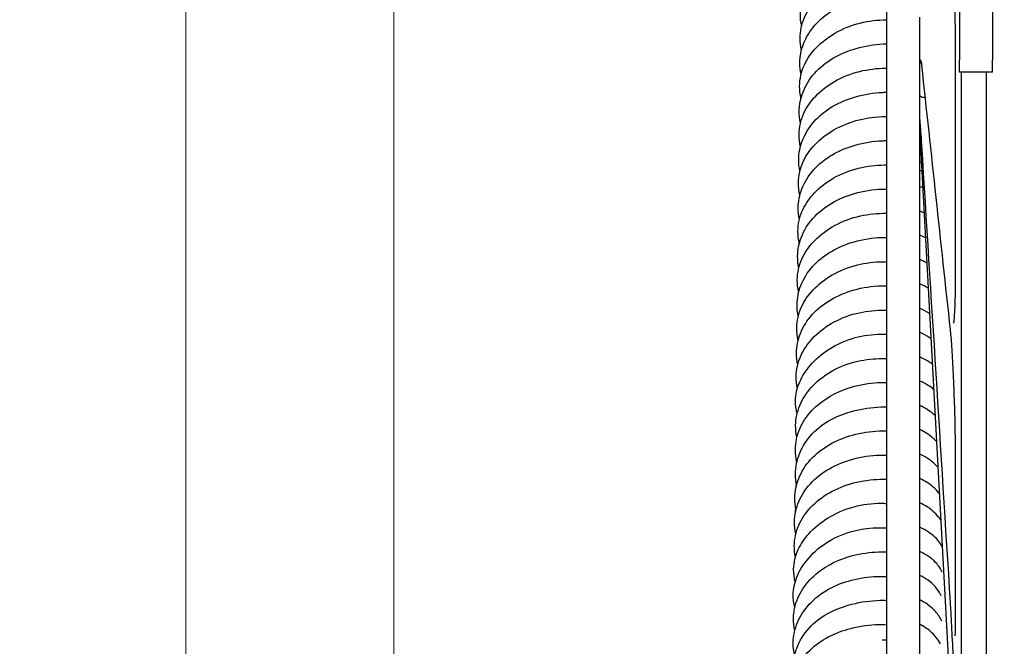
# Model space of a CAD drawing. Header units: millimetres. Extents: x 49320 to 60117, y -4209 to 20568.
# Tile 305 of 479: x 52397.58 to 52409.42, y 9885.53 to 9893.06. Entities that reach past the tile are written whole.
import ezdxf

# ---------------------------------------------------------------- set-up
doc = ezdxf.new("R2010")
doc.units = ezdxf.units.MM
doc.layers.add('_AA PROJ.warstwy', color=7, linetype='Continuous', lineweight=18, true_color=0x0000f0)
doc.layers.add('_mt_wymiary konstr', color=3, linetype='Continuous')
doc.layers.add('ARCATA', color=4, linetype='Continuous')
doc.styles.add('100', font='romans.shx', dxfattribs={"width": 0.65, "height": 18})
doc.dimstyles.new('k100', dxfattribs={"dimtxt": 18, "dimasz": 7, "dimexe": 10, "dimexo": 20, "dimgap": 4, "dimtad": 1, "dimdec": 1, "dimrnd": 0.5, "dimzin": 9, "dimdsep": 46, "dimtxsty": 'Standard', "dimcen": 12.534, "dimclrd": 256, "dimclre": 256, "dimclrt": 7, "dimadec": 0, "dimazin": 0, "dimtfac": 1, "dimtdec": 1, "dimtmove": 2, "dimatfit": 3, "dimfxl": 30, "dimfxlon": 1, "dimtolj": 1, "dimtzin": 0, "dimarcsym": 0})

# ---------------------------------------------------------------- blocks, each defined once
blk = doc.blocks.new('WINDA 2 DZ')
at = {"layer": '_AA PROJ.warstwy', "color": 5, "true_color": 0x1414ff}
for p, q in [((164, 186), (164, 38)), ((161.5, 182), (161.5, 42))]:
    blk.add_line(p, q, dxfattribs=at)
at = {"layer": 'ARCATA', "color": 5, "true_color": 0x1414ff}
for p, q in [((169.925, 76.933), (169.925, 65.394)), ((169.925, 76.933), (169.925, 65.394)), ((170.8, 76.111), (170.8, 75.19)), ((170.8, 76.111), (170.8, 75.19)), ((171.2, 76.111), (171.2, 75.19)), ((171.2, 76.111), (171.2, 75.19)), ((170.325, 75.197), (170.325, 75.702)), ((170.325, 75.197), (170.325, 75.702)), ((170.325, 75.169), (170.325, 75.197)), ((170.325, 75.169), (170.325, 75.197)), ((170.8, 75.044), (170.8, 75.19)), ((170.8, 75.044), (170.8, 75.19)), ((171.2, 75.044), (171.2, 75.19)), ((171.2, 75.044), (171.2, 75.19)), ((170.325, 65.394), (170.325, 75.169)), ((170.325, 65.394), (170.325, 75.169)), ((170.37, 75.116), (170.37, 75.116)), ((170.37, 75.116), (170.37, 75.116)), ((171.2, 75.044), (170.8, 75.044)), ((171.2, 75.044), (170.8, 75.044)), ((170.825, 65.068), (170.825, 75.044)), ((170.825, 65.068), (170.825, 75.044)), ((171.125, 65.068), (171.125, 75.044)), ((171.125, 65.068), (171.125, 75.044)), ((170.392, 74.738), (170.392, 74.738)), ((170.392, 74.738), (170.392, 74.738)), ((170.325, 74.293), (170.825, 65.068)), ((170.325, 74.293), (170.825, 65.068))]:
    blk.add_line(p, q, dxfattribs=at)
for centre, major_axis, ratio, start_param, end_param in [((170.328, 75.22), (0.0021, 0.0322), 0.065188, 2.358356, 2.61243), ((170.328, 75.22), (0.0021, 0.0322), 0.065188, 2.358356, 2.61243), ((170.328, 74.446), (-0.0027, 0.0259), 0.048294, 0.434366, 0.68844), ((170.328, 74.446), (-0.0027, 0.0259), 0.048294, 0.434366, 0.68844), ((170.855, 72.672), (-0.1, 0), 0.383179, 6.283166, 6.283251), ((170.855, 72.672), (-0.1, 0), 0.383179, 6.283166, 6.283251), ((170.855, 68.472), (-0.1, 0), 0.79368, 6.283058, 6.283117), ((170.855, 68.472), (-0.1, 0), 0.79368, 6.283058, 6.283117)]:
    blk.add_ellipse(centre, major_axis=major_axis, ratio=ratio, start_param=start_param, end_param=end_param, dxfattribs=at)
for points, knots in [([(168.904, 75.596), (168.893, 75.643), (168.888, 75.691), (168.889, 75.817), (168.905, 75.895), (168.966, 76.047), (169.013, 76.123), (169.134, 76.261), (169.211, 76.324), (169.382, 76.424), (169.476, 76.463), (169.677, 76.52), (169.788, 76.538), (169.906, 76.544), (169.916, 76.544), (169.925, 76.544)], [275.338456, 275.338456, 275.338456, 275.338456, 275.515688, 275.515688, 275.80424, 275.80424, 276.111065, 276.111065, 276.433775, 276.433775, 276.742372, 276.742372, 277.07021, 277.07021, 277.098408, 277.098408, 277.098408, 277.098408]), ([(168.902, 75.306), (168.891, 75.354), (168.886, 75.403), (168.887, 75.535), (168.904, 75.619), (168.971, 75.777), (169.022, 75.851), (169.146, 75.981), (169.22, 76.039), (169.392, 76.14), (169.495, 76.183), (169.705, 76.238), (169.814, 76.252), (169.922, 76.253), (169.923, 76.253), (169.925, 76.253)], [269.155303, 269.155303, 269.155303, 269.155303, 269.336114, 269.336114, 269.645237, 269.645237, 269.953435, 269.953435, 270.255848, 270.255848, 270.591878, 270.591878, 270.913182, 270.913182, 270.917768, 270.917768, 270.917768, 270.917768]), ([(170.755, 75.238), (170.755, 75.358), (170.754, 75.482), (170.75, 75.718), (170.748, 75.834), (170.741, 76.021), (170.738, 76.099), (170.734, 76.167)], [0, 0, 0, 0, 0.362526, 0.362526, 0.722246, 0.722246, 1.012854, 1.012854, 1.012854, 1.012854]), ([(170.755, 75.238), (170.755, 75.358), (170.754, 75.482), (170.75, 75.718), (170.748, 75.834), (170.741, 76.021), (170.738, 76.099), (170.734, 76.167)], [0, 0, 0, 0, 0.362526, 0.362526, 0.722246, 0.722246, 1.012854, 1.012854, 1.012854, 1.012854]), ([(168.897, 75.014), (168.886, 75.061), (168.881, 75.109), (168.882, 75.233), (168.898, 75.31), (168.958, 75.462), (169.004, 75.539), (169.125, 75.678), (169.203, 75.742), (169.375, 75.842), (169.468, 75.881), (169.668, 75.939), (169.779, 75.957), (169.9, 75.963), (169.913, 75.963), (169.925, 75.963)], [262.969997, 262.969997, 262.969997, 262.969997, 263.144778, 263.144778, 263.430216, 263.430216, 263.739544, 263.739544, 264.065146, 264.065146, 264.37144, 264.37144, 264.69971, 264.69971, 264.736896, 264.736896, 264.736896, 264.736896]), ([(168.896, 74.727), (168.885, 74.776), (168.879, 74.826), (168.881, 74.962), (168.899, 75.049), (168.971, 75.206), (169.021, 75.276), (169.144, 75.404), (169.22, 75.462), (169.396, 75.564), (169.5, 75.606), (169.71, 75.659), (169.818, 75.671), (169.924, 75.672), (169.924, 75.672), (169.925, 75.672)], [256.788533, 256.788533, 256.788533, 256.788533, 256.973828, 256.973828, 257.294248, 257.294248, 257.590379, 257.590379, 257.898021, 257.898021, 258.236894, 258.236894, 258.554327, 258.554327, 258.555988, 258.555988, 258.555988, 258.555988]), ([(168.89, 74.434), (168.879, 74.48), (168.874, 74.528), (168.876, 74.651), (168.892, 74.729), (168.951, 74.882), (168.998, 74.959), (169.12, 75.098), (169.198, 75.162), (169.369, 75.262), (169.462, 75.3), (169.662, 75.358), (169.773, 75.376), (169.897, 75.382), (169.911, 75.382), (169.925, 75.382)], [250.602234, 250.602234, 250.602234, 250.602234, 250.775841, 250.775841, 251.062018, 251.062018, 251.373639, 251.373639, 251.698063, 251.698063, 252.003285, 252.003285, 252.333449, 252.333449, 252.375255, 252.375255, 252.375255, 252.375255]), ([(170.349, 75.125), (170.348, 75.14), (170.346, 75.153), (170.343, 75.172), (170.342, 75.179), (170.341, 75.183), (170.341, 75.184), (170.341, 75.184)], [0, 0, 0, 0, 0.0913655, 0.0913655, 0.1783779, 0.1783779, 0.208687, 0.208687, 0.208687, 0.208687]), ([(170.349, 75.125), (170.348, 75.14), (170.346, 75.153), (170.343, 75.172), (170.342, 75.179), (170.341, 75.183), (170.341, 75.184), (170.341, 75.184)], [0, 0, 0, 0, 0.0913655, 0.0913655, 0.1783779, 0.1783779, 0.208687, 0.208687, 0.208687, 0.208687]), ([(168.889, 74.145), (168.878, 74.195), (168.872, 74.245), (168.874, 74.381), (168.893, 74.469), (168.964, 74.624), (169.014, 74.694), (169.137, 74.822), (169.213, 74.881), (169.389, 74.983), (169.494, 75.025), (169.703, 75.077), (169.81, 75.09), (169.918, 75.091), (169.922, 75.091), (169.925, 75.091)], [244.420041, 244.420041, 244.420041, 244.420041, 244.606213, 244.606213, 244.926542, 244.926542, 245.220262, 245.220262, 245.530243, 245.530243, 245.869048, 245.869048, 246.184349, 246.184349, 246.1944, 246.1944, 246.1944, 246.1944]), ([(168.883, 73.853), (168.873, 73.899), (168.868, 73.946), (168.869, 74.07), (168.885, 74.148), (168.945, 74.302), (168.992, 74.379), (169.114, 74.518), (169.192, 74.582), (169.363, 74.68), (169.455, 74.719), (169.656, 74.777), (169.768, 74.796), (169.894, 74.801), (169.909, 74.801), (169.925, 74.801)], [238.23426, 238.23426, 238.23426, 238.23426, 238.407294, 238.407294, 238.694101, 238.694101, 239.007323, 239.007323, 239.330313, 239.330313, 239.635161, 239.635161, 239.967176, 239.967176, 240.013721, 240.013721, 240.013721, 240.013721]), ([(170.325, 74.763), (170.326, 74.756), (170.338, 74.749), (170.356, 74.744), (170.366, 74.742), (170.377, 74.74), (170.388, 74.739), (170.389, 74.739), (170.39, 74.739), (170.391, 74.739)], [-1, -1, -1, -1, -0.5, -0.5, -0.5, -0.25, -0.25, -0.25, -0.22693, -0.22693, -0.22693, -0.22693]), ([(170.325, 74.763), (170.325, 74.763), (170.325, 74.763), (170.325, 74.763), (170.325, 74.763), (170.325, 74.762), (170.325, 74.762), (170.325, 74.761)], [0, 0, 0, 0, 0.00001238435, 0.00001238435, 0.00002839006, 0.00002839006, 0.0000543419, 0.0000543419, 0.0000543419, 0.0000543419]), ([(170.325, 74.763), (170.326, 74.756), (170.338, 74.749), (170.356, 74.744), (170.366, 74.742), (170.377, 74.74), (170.388, 74.739), (170.389, 74.739), (170.39, 74.739), (170.391, 74.739)], [-1, -1, -1, -1, -0.5, -0.5, -0.5, -0.25, -0.25, -0.25, -0.22693, -0.22693, -0.22693, -0.22693]), ([(170.325, 74.763), (170.325, 74.763), (170.325, 74.763), (170.325, 74.763), (170.325, 74.763), (170.325, 74.762), (170.325, 74.762), (170.325, 74.761)], [0, 0, 0, 0, 0.00001238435, 0.00001238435, 0.00002839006, 0.00002839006, 0.0000543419, 0.0000543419, 0.0000543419, 0.0000543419]), ([(168.882, 73.564), (168.871, 73.613), (168.866, 73.664), (168.867, 73.8), (168.886, 73.888), (168.957, 74.043), (169.007, 74.112), (169.129, 74.241), (169.206, 74.3), (169.383, 74.402), (169.487, 74.444), (169.696, 74.496), (169.802, 74.509), (169.912, 74.51), (169.919, 74.51), (169.925, 74.51)], [232.05153, 232.05153, 232.05153, 232.05153, 232.238462, 232.238462, 232.558335, 232.558335, 232.850071, 232.850071, 233.162466, 233.162466, 233.501074, 233.501074, 233.814072, 233.814072, 233.8329, 233.8329, 233.8329, 233.8329]), ([(170.349, 74.167), (170.345, 74.226), (170.342, 74.28), (170.335, 74.369), (170.332, 74.405), (170.328, 74.442), (170.327, 74.452), (170.326, 74.458)], [0, 0, 0, 0, 0.2044136, 0.2044136, 0.406352, 0.406352, 0.5066829, 0.5066829, 0.5066829, 0.5066829]), ([(170.349, 74.167), (170.345, 74.226), (170.342, 74.28), (170.335, 74.369), (170.332, 74.405), (170.328, 74.442), (170.327, 74.452), (170.326, 74.458)], [0, 0, 0, 0, 0.2044136, 0.2044136, 0.406352, 0.406352, 0.5066829, 0.5066829, 0.5066829, 0.5066829]), ([(170.325, 74.31), (170.325, 74.31), (170.325, 74.31), (170.325, 74.311), (170.325, 74.311), (170.325, 74.311), (170.325, 74.311), (170.325, 74.311)], [0, 0, 0, 0, 0.00001238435, 0.00001238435, 0.00002839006, 0.00002839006, 0.0000543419, 0.0000543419, 0.0000543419, 0.0000543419]), ([(170.325, 74.31), (170.325, 74.31), (170.325, 74.31), (170.325, 74.311), (170.325, 74.311), (170.325, 74.311), (170.325, 74.311), (170.325, 74.311)], [0, 0, 0, 0, 0.00001238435, 0.00001238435, 0.00002839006, 0.00002839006, 0.0000543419, 0.0000543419, 0.0000543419, 0.0000543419]), ([(168.876, 73.272), (168.866, 73.318), (168.861, 73.365), (168.863, 73.489), (168.878, 73.567), (168.938, 73.721), (168.986, 73.799), (169.108, 73.938), (169.186, 74.001), (169.356, 74.099), (169.449, 74.138), (169.651, 74.196), (169.763, 74.215), (169.891, 74.22), (169.908, 74.22), (169.925, 74.22)], [225.866313, 225.866313, 225.866313, 225.866313, 226.038915, 226.038915, 226.326729, 226.326729, 226.641389, 226.641389, 226.962726, 226.962726, 227.267582, 227.267582, 227.60129, 227.60129, 227.652213, 227.652213, 227.652213, 227.652213]), ([(168.876, 72.983), (168.864, 73.032), (168.859, 73.083), (168.86, 73.219), (168.879, 73.307), (168.951, 73.461), (168.999, 73.53), (169.122, 73.659), (169.199, 73.719), (169.376, 73.821), (169.48, 73.863), (169.689, 73.915), (169.794, 73.927), (169.907, 73.928), (169.916, 73.928), (169.925, 73.928)], [219.683097, 219.683097, 219.683097, 219.683097, 219.870623, 219.870623, 220.189831, 220.189831, 220.479904, 220.479904, 220.794567, 220.794567, 221.132783, 221.132783, 221.443834, 221.443834, 221.471417, 221.471417, 221.471417, 221.471417]), ([(168.87, 72.691), (168.859, 72.737), (168.855, 72.784), (168.856, 72.908), (168.872, 72.986), (168.932, 73.141), (168.98, 73.219), (169.103, 73.358), (169.18, 73.42), (169.35, 73.518), (169.443, 73.557), (169.645, 73.616), (169.758, 73.634), (169.888, 73.639), (169.906, 73.639), (169.925, 73.639)], [213.497877, 213.497877, 213.497877, 213.497877, 213.67042, 213.67042, 213.959019, 213.959019, 214.27508, 214.27508, 214.594948, 214.594948, 214.900085, 214.900085, 215.234964, 215.234964, 215.29075, 215.29075, 215.29075, 215.29075]), ([(168.869, 72.399), (168.857, 72.448), (168.851, 72.499), (168.853, 72.633), (168.871, 72.718), (168.939, 72.871), (168.987, 72.941), (169.109, 73.072), (169.186, 73.133), (169.362, 73.237), (169.465, 73.279), (169.672, 73.332), (169.777, 73.345), (169.895, 73.347), (169.91, 73.347), (169.925, 73.347)], [207.311512, 207.311512, 207.311512, 207.311512, 207.499308, 207.499308, 207.809572, 207.809572, 208.102016, 208.102016, 208.418685, 208.418685, 208.755347, 208.755347, 209.064992, 209.064992, 209.110041, 209.110041, 209.110041, 209.110041]), ([(168.863, 72.11), (168.853, 72.156), (168.848, 72.203), (168.85, 72.327), (168.865, 72.405), (168.926, 72.56), (168.974, 72.638), (169.097, 72.777), (169.174, 72.839), (169.345, 72.939), (169.439, 72.978), (169.642, 73.036), (169.753, 73.053), (169.883, 73.057), (169.904, 73.057), (169.925, 73.057)], [201.130342, 201.130342, 201.130342, 201.130342, 201.30178, 201.30178, 201.591307, 201.591307, 201.907296, 201.907296, 202.22731, 202.22731, 202.537506, 202.537506, 202.866411, 202.866411, 202.929337, 202.929337, 202.929337, 202.929337]), ([(168.862, 71.82), (168.851, 71.87), (168.845, 71.921), (168.846, 72.057), (168.866, 72.144), (168.937, 72.297), (168.985, 72.365), (169.107, 72.495), (169.184, 72.556), (169.362, 72.659), (169.466, 72.701), (169.673, 72.752), (169.778, 72.764), (169.895, 72.766), (169.91, 72.766), (169.925, 72.766)], [194.946824, 194.946824, 194.946824, 194.946824, 195.134585, 195.134585, 195.451897, 195.451897, 195.739483, 195.739483, 196.058136, 196.058136, 196.395027, 196.395027, 196.703315, 196.703315, 196.748339, 196.748339, 196.748339, 196.748339]), ([(170.733, 72.029), (170.733, 72.029), (170.733, 72.029), (170.734, 72.034), (170.735, 72.041), (170.739, 72.07), (170.741, 72.099), (170.747, 72.182), (170.749, 72.245), (170.753, 72.399), (170.754, 72.495), (170.755, 72.622), (170.755, 72.647), (170.755, 72.672)], [0.179941, 0.179941, 0.179941, 0.179941, 0.217428, 0.217428, 0.336064, 0.336064, 0.55737, 0.55737, 0.865165, 0.865165, 1.20977, 1.20977, 1.291901, 1.291901, 1.291901, 1.291901]), ([(170.733, 72.029), (170.733, 72.029), (170.733, 72.029), (170.734, 72.034), (170.735, 72.041), (170.739, 72.07), (170.741, 72.099), (170.747, 72.182), (170.749, 72.245), (170.753, 72.399), (170.754, 72.495), (170.755, 72.622), (170.755, 72.647), (170.755, 72.672)], [0.179941, 0.179941, 0.179941, 0.179941, 0.217428, 0.217428, 0.336064, 0.336064, 0.55737, 0.55737, 0.865165, 0.865165, 1.20977, 1.20977, 1.291901, 1.291901, 1.291901, 1.291901]), ([(168.856, 71.529), (168.846, 71.576), (168.842, 71.623), (168.843, 71.748), (168.859, 71.828), (168.92, 71.984), (168.969, 72.061), (169.092, 72.198), (169.169, 72.258), (169.339, 72.357), (169.434, 72.398), (169.638, 72.456), (169.75, 72.473), (169.882, 72.477), (169.903, 72.477), (169.925, 72.477)], [188.76177, 188.76177, 188.76177, 188.76177, 188.935442, 188.935442, 189.228647, 189.228647, 189.544521, 189.544521, 189.857935, 189.857935, 190.172018, 190.172018, 190.503111, 190.503111, 190.567772, 190.567772, 190.567772, 190.567772]), ([(170.425, 72.447), (170.424, 72.448), (170.423, 72.449), (170.392, 72.468), (170.359, 72.485), (170.325, 72.5)], [193.6786242, 193.6786242, 193.6786242, 193.6786242, 193.6840941, 193.6840941, 193.811752, 193.811752, 193.811752, 193.811752]), ([(168.853, 71.244), (168.842, 71.291), (168.837, 71.339), (168.839, 71.47), (168.857, 71.555), (168.926, 71.707), (168.973, 71.777), (169.095, 71.909), (169.173, 71.971), (169.35, 72.075), (169.453, 72.118), (169.659, 72.169), (169.762, 72.182), (169.884, 72.185), (169.905, 72.185), (169.925, 72.184)], [182.583971, 182.583971, 182.583971, 182.583971, 182.761352, 182.761352, 183.070985, 183.070985, 183.362379, 183.362379, 183.684336, 183.684336, 184.019579, 184.019579, 184.325747, 184.325747, 184.386745, 184.386745, 184.386745, 184.386745]), ([(170.442, 72.143), (170.406, 72.166), (170.367, 72.187), (170.326, 72.205), (170.325, 72.206), (170.325, 72.206)], [198.8683415, 198.8683415, 198.8683415, 198.8683415, 199.0238493, 199.0238493, 199.0248449, 199.0248449, 199.0248449, 199.0248449]), ([(168.85, 70.942), (168.837, 70.992), (168.83, 71.043), (168.831, 71.171), (168.849, 71.249), (168.911, 71.391), (168.954, 71.458), (169.069, 71.592), (169.146, 71.659), (169.326, 71.774), (169.434, 71.822), (169.646, 71.881), (169.752, 71.894), (169.879, 71.896), (169.902, 71.895), (169.925, 71.894)], [176.387951, 176.387951, 176.387951, 176.387951, 176.576833, 176.576833, 176.860471, 176.860471, 177.136425, 177.136425, 177.46958, 177.46958, 177.825676, 177.825676, 178.138168, 178.138168, 178.207273, 178.207273, 178.207273, 178.207273]), ([(170.458, 71.839), (170.452, 71.844), (170.445, 71.849), (170.404, 71.876), (170.366, 71.897), (170.325, 71.916)], [204.056711, 204.056711, 204.056711, 204.056711, 204.0869745, 204.0869745, 204.2412188, 204.2412188, 204.2412188, 204.2412188]), ([(170.755, 70.349), (170.755, 70.444), (170.754, 70.553), (170.75, 70.78), (170.748, 70.901), (170.74, 71.139), (170.736, 71.26), (170.726, 71.483), (170.72, 71.588), (170.709, 71.771), (170.703, 71.851), (170.695, 71.926), (170.694, 71.938), (170.693, 71.949)], [0, 0, 0, 0, 0.361008, 0.361008, 0.720233, 0.720233, 1.07641, 1.07641, 1.42761, 1.42761, 1.77217, 1.77217, 1.839539, 1.839539, 1.839539, 1.839539]), ([(170.755, 70.349), (170.755, 70.444), (170.754, 70.553), (170.75, 70.78), (170.748, 70.901), (170.74, 71.139), (170.736, 71.26), (170.726, 71.483), (170.72, 71.588), (170.709, 71.771), (170.703, 71.851), (170.695, 71.926), (170.694, 71.938), (170.693, 71.949)], [0, 0, 0, 0, 0.361008, 0.361008, 0.720233, 0.720233, 1.07641, 1.07641, 1.42761, 1.42761, 1.77217, 1.77217, 1.839539, 1.839539, 1.839539, 1.839539]), ([(168.847, 70.657), (168.836, 70.704), (168.831, 70.753), (168.832, 70.881), (168.85, 70.961), (168.913, 71.115), (168.961, 71.188), (169.082, 71.324), (169.159, 71.387), (169.335, 71.492), (169.437, 71.535), (169.638, 71.586), (169.738, 71.598), (169.866, 71.602), (169.895, 71.602), (169.925, 71.601)], [170.212296, 170.212296, 170.212296, 170.212296, 170.38992, 170.38992, 170.686985, 170.686985, 170.989837, 170.989837, 171.311989, 171.311989, 171.644886, 171.644886, 171.94029, 171.94029, 172.029212, 172.029212, 172.029212, 172.029212]), ([(170.474, 71.535), (170.438, 71.562), (170.396, 71.587), (170.342, 71.612), (170.334, 71.616), (170.325, 71.62)], [209.248251, 209.248251, 209.248251, 209.248251, 209.4219716, 209.4219716, 209.4542208, 209.4542208, 209.4542208, 209.4542208]), ([(168.847, 70.355), (168.834, 70.407), (168.828, 70.46), (168.83, 70.595), (168.847, 70.68), (168.914, 70.837), (168.964, 70.911), (169.088, 71.042), (169.164, 71.101), (169.336, 71.201), (169.437, 71.241), (169.644, 71.297), (169.754, 71.313), (169.883, 71.315), (169.904, 71.315), (169.925, 71.314)], [164.014599, 164.014599, 164.014599, 164.014599, 164.209877, 164.209877, 164.519514, 164.519514, 164.825242, 164.825242, 165.134415, 165.134415, 165.460734, 165.460734, 165.786288, 165.786288, 165.848911, 165.848911, 165.848911, 165.848911]), ([(170.491, 71.232), (170.451, 71.266), (170.402, 71.296), (170.34, 71.325), (170.332, 71.328), (170.325, 71.332)], [214.4339877, 214.4339877, 214.4339877, 214.4339877, 214.6432361, 214.6432361, 214.6707235, 214.6707235, 214.6707235, 214.6707235]), ([(170.508, 70.919), (170.471, 70.953), (170.427, 70.984), (170.361, 71.021), (170.343, 71.03), (170.325, 71.038)], [219.6115197, 219.6115197, 219.6115197, 219.6115197, 219.8130799, 219.8130799, 219.8827756, 219.8827756, 219.8827756, 219.8827756]), ([(168.842, 70.077), (168.833, 70.122), (168.829, 70.167), (168.831, 70.297), (168.848, 70.383), (168.915, 70.549), (168.967, 70.631), (169.099, 70.77), (169.179, 70.829), (169.348, 70.917), (169.436, 70.949), (169.633, 71), (169.745, 71.016), (169.878, 71.021), (169.902, 71.021), (169.925, 71.021)], [157.847409, 157.847409, 157.847409, 157.847409, 158.01619, 158.01619, 158.332671, 158.332671, 158.667067, 158.667067, 158.98198, 158.98198, 159.266585, 159.266585, 159.597983, 159.597983, 159.668213, 159.668213, 159.668213, 159.668213]), ([(168.837, 69.786), (168.827, 69.832), (168.822, 69.879), (168.823, 70.005), (168.839, 70.085), (168.901, 70.242), (168.95, 70.32), (169.073, 70.456), (169.15, 70.516), (169.32, 70.615), (169.416, 70.655), (169.619, 70.712), (169.73, 70.729), (169.867, 70.733), (169.896, 70.733), (169.925, 70.732)], [151.662606, 151.662606, 151.662606, 151.662606, 151.836759, 151.836759, 152.13131, 152.13131, 152.447914, 152.447914, 152.760311, 152.760311, 153.075081, 153.075081, 153.402455, 153.402455, 153.488965, 153.488965, 153.488965, 153.488965]), ([(170.525, 70.605), (170.512, 70.619), (170.497, 70.633), (170.439, 70.686), (170.386, 70.721), (170.325, 70.75)], [224.783936, 224.783936, 224.783936, 224.783936, 224.8660922, 224.8660922, 225.0997045, 225.0997045, 225.0997045, 225.0997045]), ([(168.834, 69.496), (168.823, 69.544), (168.817, 69.594), (168.819, 69.724), (168.837, 69.807), (168.903, 69.96), (168.95, 70.033), (169.072, 70.167), (169.151, 70.229), (169.324, 70.327), (169.419, 70.366), (169.623, 70.422), (169.735, 70.439), (169.872, 70.443), (169.899, 70.443), (169.925, 70.442)], [145.480519, 145.480519, 145.480519, 145.480519, 145.661745, 145.661745, 145.965741, 145.965741, 146.263983, 146.263983, 146.585847, 146.585847, 146.896826, 146.896826, 147.228739, 147.228739, 147.308233, 147.308233, 147.308233, 147.308233]), ([(170.542, 70.297), (170.502, 70.342), (170.45, 70.384), (170.369, 70.432), (170.347, 70.443), (170.325, 70.454)], [229.9683735, 229.9683735, 229.9683735, 229.9683735, 230.225371, 230.225371, 230.3112244, 230.3112244, 230.3112244, 230.3112244]), ([(168.829, 69.216), (168.82, 69.262), (168.815, 69.308), (168.817, 69.437), (168.835, 69.522), (168.903, 69.677), (168.952, 69.748), (169.074, 69.88), (169.152, 69.941), (169.326, 70.041), (169.425, 70.08), (169.631, 70.134), (169.74, 70.15), (169.873, 70.152), (169.899, 70.152), (169.925, 70.151)], [139.309323, 139.309323, 139.309323, 139.309323, 139.479458, 139.479458, 139.790696, 139.790696, 140.087284, 140.087284, 140.404448, 140.404448, 140.727432, 140.727432, 141.04876, 141.04876, 141.127463, 141.127463, 141.127463, 141.127463]), ([(170.559, 69.98), (170.538, 70.007), (170.514, 70.033), (170.442, 70.096), (170.387, 70.132), (170.325, 70.162)], [235.1384422, 235.1384422, 235.1384422, 235.1384422, 235.2877047, 235.2877047, 235.5252238, 235.5252238, 235.5252238, 235.5252238]), ([(168.826, 68.919), (168.814, 68.968), (168.807, 69.019), (168.809, 69.15), (168.828, 69.232), (168.894, 69.374), (168.938, 69.438), (169.053, 69.567), (169.13, 69.63), (169.31, 69.743), (169.419, 69.791), (169.637, 69.85), (169.748, 69.864), (169.879, 69.864), (169.902, 69.863), (169.925, 69.861)], [133.118685, 133.118685, 133.118685, 133.118685, 133.305582, 133.305582, 133.602102, 133.602102, 133.868862, 133.868862, 134.194011, 134.194011, 134.553147, 134.553147, 134.879166, 134.879166, 134.948278, 134.948278, 134.948278, 134.948278]), ([(170.576, 69.661), (170.572, 69.667), (170.568, 69.673), (170.527, 69.73), (170.476, 69.779), (170.386, 69.838), (170.356, 69.855), (170.325, 69.87)], [240.3049856, 240.3049856, 240.3049856, 240.3049856, 240.3398561, 240.3398561, 240.6195829, 240.6195829, 240.7406654, 240.7406654, 240.7406654, 240.7406654]), ([(168.822, 68.614), (168.809, 68.663), (168.802, 68.713), (168.803, 68.835), (168.819, 68.908), (168.875, 69.049), (168.917, 69.118), (169.03, 69.257), (169.106, 69.326), (169.285, 69.444), (169.391, 69.493), (169.598, 69.551), (169.7, 69.566), (169.842, 69.57), (169.884, 69.57), (169.925, 69.567)], [126.918712, 126.918712, 126.918712, 126.918712, 127.102969, 127.102969, 127.368855, 127.368855, 127.652207, 127.652207, 127.990192, 127.990192, 128.343486, 128.343486, 128.644778, 128.644778, 128.769924, 128.769924, 128.769924, 128.769924]), ([(170.593, 69.341), (170.586, 69.357), (170.577, 69.372), (170.534, 69.433), (170.486, 69.478), (170.397, 69.538), (170.362, 69.557), (170.325, 69.575)], [245.4672628, 245.4672628, 245.4672628, 245.4672628, 245.5525955, 245.5525955, 245.8117092, 245.8117092, 245.9540446, 245.9540446, 245.9540446, 245.9540446]), ([(168.821, 68.333), (168.81, 68.381), (168.805, 68.43), (168.806, 68.561), (168.824, 68.644), (168.889, 68.801), (168.939, 68.876), (169.063, 69.007), (169.137, 69.065), (169.309, 69.165), (169.41, 69.207), (169.616, 69.261), (169.723, 69.276), (169.861, 69.28), (169.893, 69.279), (169.925, 69.278)], [120.746544, 120.746544, 120.746544, 120.746544, 120.927288, 120.927288, 121.233186, 121.233186, 121.541759, 121.541759, 121.846309, 121.846309, 122.175755, 122.175755, 122.492888, 122.492888, 122.589355, 122.589355, 122.589355, 122.589355]), ([(170.593, 69.038), (170.575, 69.078), (170.549, 69.117), (170.47, 69.2), (170.409, 69.242), (170.335, 69.279), (170.33, 69.282), (170.325, 69.284)], [250.6659334, 250.6659334, 250.6659334, 250.6659334, 250.8769106, 250.8769106, 251.1508047, 251.1508047, 251.1692641, 251.1692641, 251.1692641, 251.1692641]), ([(168.82, 68.031), (168.808, 68.083), (168.802, 68.135), (168.803, 68.27), (168.821, 68.354), (168.887, 68.51), (168.935, 68.584), (169.06, 68.72), (169.139, 68.783), (169.311, 68.878), (169.405, 68.914), (169.602, 68.965), (169.707, 68.98), (169.849, 68.985), (169.887, 68.985), (169.925, 68.984)], [114.550585, 114.550585, 114.550585, 114.550585, 114.744712, 114.744712, 115.051956, 115.051956, 115.357566, 115.357566, 115.681295, 115.681295, 115.983868, 115.983868, 116.296592, 116.296592, 116.410772, 116.410772, 116.410772, 116.410772]), ([(170.582, 68.753), (170.579, 68.759), (170.577, 68.764), (170.542, 68.829), (170.492, 68.889), (170.394, 68.959), (170.361, 68.978), (170.325, 68.996)], [255.8951695, 255.8951695, 255.8951695, 255.8951695, 255.9228796, 255.9228796, 256.2461284, 256.2461284, 256.3842495, 256.3842495, 256.3842495, 256.3842495]), ([(168.817, 67.753), (168.808, 67.799), (168.804, 67.846), (168.805, 67.98), (168.823, 68.069), (168.893, 68.238), (168.948, 68.32), (169.081, 68.454), (169.159, 68.508), (169.326, 68.594), (169.416, 68.627), (169.617, 68.679), (169.733, 68.695), (169.873, 68.698), (169.899, 68.698), (169.925, 68.697)], [108.382428, 108.382428, 108.382428, 108.382428, 108.555859, 108.555859, 108.883904, 108.883904, 109.220438, 109.220438, 109.520731, 109.520731, 109.810194, 109.810194, 110.152053, 110.152053, 110.230745, 110.230745, 110.230745, 110.230745]), ([(170.589, 68.448), (170.571, 68.487), (170.546, 68.525), (170.47, 68.611), (170.411, 68.658), (170.335, 68.698), (170.33, 68.7), (170.325, 68.703)], [261.0873239, 261.0873239, 261.0873239, 261.0873239, 261.2935973, 261.2935973, 261.5775094, 261.5775094, 261.5978249, 261.5978249, 261.5978249, 261.5978249]), ([(170.755, 67.133), (170.755, 67.176), (170.754, 67.237), (170.751, 67.387), (170.748, 67.478), (170.741, 67.68), (170.737, 67.793), (170.727, 68.024), (170.721, 68.145), (170.71, 68.376), (170.704, 68.491), (170.696, 68.621), (170.694, 68.647), (170.693, 68.672)], [0, 0, 0, 0, 0.345939, 0.345939, 0.699634, 0.699634, 1.056192, 1.056192, 1.408824, 1.408824, 1.756655, 1.756655, 1.843788, 1.843788, 1.843788, 1.843788]), ([(170.755, 67.133), (170.755, 67.176), (170.754, 67.237), (170.751, 67.387), (170.748, 67.478), (170.741, 67.68), (170.737, 67.793), (170.727, 68.024), (170.721, 68.145), (170.71, 68.376), (170.704, 68.491), (170.696, 68.621), (170.694, 68.647), (170.693, 68.672)], [0, 0, 0, 0, 0.345939, 0.345939, 0.699634, 0.699634, 1.056192, 1.056192, 1.408824, 1.408824, 1.756655, 1.756655, 1.843788, 1.843788, 1.843788, 1.843788]), ([(170.75, 68.269), (170.75, 68.269), (170.75, 68.269), (170.75, 68.271), (170.75, 68.276), (170.752, 68.297), (170.753, 68.319), (170.755, 68.38), (170.755, 68.423), (170.755, 68.472)], [0.1591227, 0.1591227, 0.1591227, 0.1591227, 0.1754164, 0.1754164, 0.2775329, 0.2775329, 0.4840808, 0.4840808, 0.7294456, 0.7294456, 0.7294456, 0.7294456]), ([(170.75, 68.269), (170.75, 68.269), (170.75, 68.269), (170.75, 68.271), (170.75, 68.276), (170.752, 68.297), (170.753, 68.319), (170.755, 68.38), (170.755, 68.423), (170.755, 68.472)], [0.1591227, 0.1591227, 0.1591227, 0.1591227, 0.1754164, 0.1754164, 0.2775329, 0.2775329, 0.4840808, 0.4840808, 0.7294456, 0.7294456, 0.7294456, 0.7294456]), ([(168.804, 67.462), (168.795, 67.509), (168.791, 67.555), (168.793, 67.689), (168.811, 67.778), (168.881, 67.947), (168.935, 68.03), (169.069, 68.163), (169.147, 68.218), (169.313, 68.303), (169.403, 68.336), (169.605, 68.389), (169.72, 68.405), (169.86, 68.408), (169.886, 68.408), (169.912, 68.407)], [108.382428, 108.382428, 108.382428, 108.382428, 108.555859, 108.555859, 108.883904, 108.883904, 109.220438, 109.220438, 109.520731, 109.520731, 109.810194, 109.810194, 110.152053, 110.152053, 110.230745, 110.230745, 110.230745, 110.230745]), ([(170.574, 68.173), (170.546, 68.226), (170.503, 68.279), (170.413, 68.357), (170.371, 68.385), (170.325, 68.41)], [266.3357567, 266.3357567, 266.3357567, 266.3357567, 266.6208995, 266.6208995, 266.8079659, 266.8079659, 266.8079659, 266.8079659])]:
    blk.add_open_spline(points, degree=3, knots=knots, dxfattribs=at)
for points in [[(168.903, 75.59), (168.903, 75.593), (168.903, 75.596), (168.903, 75.598)], [(170.325, 75.192), (170.326, 75.172), (170.335, 75.15), (170.348, 75.134)], [(170.325, 75.192), (170.326, 75.172), (170.335, 75.15), (170.348, 75.134)], [(170.755, 72.672), (170.755, 73.491), (170.755, 74.36), (170.755, 75.238)], [(170.755, 72.672), (170.755, 73.491), (170.755, 74.36), (170.755, 75.238)], [(170.693, 71.949), (170.578, 73.008), (170.464, 74.067), (170.349, 75.125)], [(170.693, 71.949), (170.578, 73.008), (170.464, 74.067), (170.349, 75.125)], [(168.896, 75.011), (168.896, 75.013), (168.896, 75.014), (168.896, 75.016)], [(168.894, 74.72), (168.894, 74.724), (168.895, 74.727), (168.895, 74.731)], [(170.325, 74.466), (170.325, 74.464), (170.325, 74.461), (170.326, 74.458)], [(170.325, 74.466), (170.325, 74.464), (170.325, 74.461), (170.326, 74.458)], [(168.89, 74.433), (168.89, 74.434), (168.89, 74.434), (168.89, 74.434)], [(170.325, 74.31), (170.326, 74.297), (170.332, 74.284), (170.342, 74.273)], [(170.325, 74.31), (170.326, 74.297), (170.332, 74.284), (170.342, 74.273)], [(170.327, 74.25), (170.327, 74.251), (170.326, 74.251), (170.325, 74.251)], [(170.327, 74.25), (170.327, 74.251), (170.326, 74.251), (170.325, 74.251)], [(168.887, 74.139), (168.888, 74.142), (168.888, 74.146), (168.888, 74.149)], [(170.325, 74.155), (170.328, 74.154), (170.33, 74.154), (170.333, 74.153)], [(170.325, 74.155), (170.328, 74.154), (170.33, 74.154), (170.333, 74.153)], [(170.693, 68.672), (170.578, 70.504), (170.463, 72.335), (170.349, 74.167)], [(170.693, 68.672), (170.578, 70.504), (170.463, 72.335), (170.349, 74.167)], [(170.344, 73.95), (170.337, 73.953), (170.331, 73.955), (170.325, 73.958)], [(170.344, 73.95), (170.337, 73.953), (170.331, 73.955), (170.325, 73.958)], [(170.325, 73.865), (170.333, 73.862), (170.341, 73.859), (170.349, 73.857)], [(170.325, 73.865), (170.333, 73.862), (170.341, 73.859), (170.349, 73.857)], [(170.36, 73.652), (170.348, 73.658), (170.337, 73.663), (170.325, 73.668)], [(168.881, 73.558), (168.881, 73.561), (168.881, 73.564), (168.881, 73.568)], [(170.376, 73.35), (170.36, 73.358), (170.343, 73.366), (170.325, 73.374)], [(170.392, 73.052), (170.371, 73.063), (170.348, 73.074), (170.325, 73.084)], [(168.874, 72.975), (168.874, 72.979), (168.874, 72.983), (168.875, 72.987)], [(170.409, 72.749), (170.382, 72.764), (170.354, 72.778), (170.325, 72.791)], [(168.867, 72.391), (168.867, 72.395), (168.867, 72.399), (168.867, 72.403)], [(168.86, 71.812), (168.86, 71.817), (168.86, 71.821), (168.861, 71.826)], [(168.846, 70.654), (168.846, 70.655), (168.847, 70.657), (168.847, 70.659)], [(168.842, 70.334), (168.843, 70.345), (168.843, 70.356), (168.844, 70.367)], [(170.755, 68.472), (170.755, 69.012), (170.755, 69.648), (170.755, 70.349)], [(170.755, 68.472), (170.755, 69.012), (170.755, 69.648), (170.755, 70.349)], [(168.839, 70.062), (168.839, 70.07), (168.839, 70.078), (168.84, 70.087)], [(168.831, 69.76), (168.831, 69.773), (168.832, 69.787), (168.834, 69.801)], [(168.833, 69.493), (168.833, 69.494), (168.833, 69.496), (168.834, 69.498)], [(170.588, 69.043), (170.589, 69.044), (170.589, 69.045), (170.59, 69.046)], [(170.588, 69.043), (170.589, 69.044), (170.589, 69.045), (170.59, 69.046)], [(170.584, 68.459), (170.582, 68.458), (170.581, 68.457), (170.58, 68.456)], [(170.584, 68.459), (170.582, 68.458), (170.581, 68.457), (170.58, 68.456)], [(170.584, 68.452), (170.584, 68.453), (170.585, 68.454), (170.585, 68.455)], [(170.584, 68.452), (170.584, 68.453), (170.585, 68.454), (170.585, 68.455)], [(169.87, 68.223), (169.888, 68.223), (169.907, 68.222), (169.925, 68.221)]]:
    blk.add_open_spline(points, degree=3, dxfattribs=at)
blk = doc.blocks.new('*D1604')
at = {"layer": '_mt_wymiary konstr', "lineweight": -2}
for p, q in [((52253.076, 9894.339), (52253.076, 9888.279)), ((52418.076, 9885.333), (52418.076, 9888.279)), ((52260.076, 9878.279), (52411.076, 9878.279))]:
    blk.add_line(p, q, dxfattribs=at)
at = {"layer": '_mt_wymiary konstr'}
for points in [[(52260.076, 9879.446), (52260.076, 9877.113), (52253.076, 9878.279)], [(52411.076, 9877.113), (52411.076, 9879.446), (52418.076, 9878.279)]]:
    blk.add_solid(points, dxfattribs=at)
at = {"layer": 'Defpoints', "color": 0}
for p in [(52418.076, 9878.279), (52253.076, 9874.339), (52418.076, 9865.333)]:
    blk.add_point(p, dxfattribs=at)
at = {"layer": '_mt_wymiary konstr', "color": 7, "insert": (52335.576, 9891.279), "char_height": 18, "attachment_point": 5, "style": '100'}
blk.add_mtext('\\A1;165', dxfattribs=at)
blk = doc.blocks.new('*D1605')
at = {"layer": '_mt_wymiary konstr', "lineweight": -2}
for p, q in [((52418.076, 9885.333), (52418.076, 9888.279)), ((52433.076, 9882.8), (52433.076, 9888.279)), ((52411.076, 9878.279), (52404.076, 9878.279)), ((52418.076, 9878.279), (52433.076, 9878.279)), ((52440.076, 9878.279), (52447.076, 9878.279))]:
    blk.add_line(p, q, dxfattribs=at)
at = {"layer": '_mt_wymiary konstr'}
for points in [[(52411.076, 9877.113), (52411.076, 9879.446), (52418.076, 9878.279)], [(52440.076, 9879.446), (52440.076, 9877.113), (52433.076, 9878.279)]]:
    blk.add_solid(points, dxfattribs=at)
at = {"layer": 'Defpoints', "color": 0}
for p in [(52433.076, 9878.279), (52418.076, 9865.333), (52433.076, 9862.8)]:
    blk.add_point(p, dxfattribs=at)
at = {"layer": '_mt_wymiary konstr', "color": 7, "insert": (52425.576, 9903.279), "char_height": 18, "attachment_point": 5, "style": '100'}
blk.add_mtext('\\A1;15', dxfattribs=at)

msp = doc.modelspace()

# ---------------------------------------------------------------- block references
at = {"layer": '_AA PROJ.warstwy', "ltscale": 3}
msp.add_blockref('WINDA 2 DZ', (52238.076, 9817.387), dxfattribs=at)

# ---------------------------------------------------------------- dimensions: what is measured, and where the dimension line sits
at = {"layer": '_mt_wymiary konstr'}
for base, p1, p2, picture, middle in [((52433.076, 9878.279), (52418.076, 9865.333), (52433.076, 9862.8), '*D1605', (52425.576, 9903.279)), ((52418.076, 9878.279), (52253.076, 9874.339), (52418.076, 9865.333), '*D1604', (52335.576, 9891.279))]:
    dim = msp.add_linear_dim(base=base, p1=p1, p2=p2, dimstyle='k100', override={"dimtxsty": '100'}, dxfattribs=at)
    dim.commit()
    dim.dimension.update_dxf_attribs({"geometry": picture, "text_midpoint": middle})

doc.saveas('drawing.dxf')
